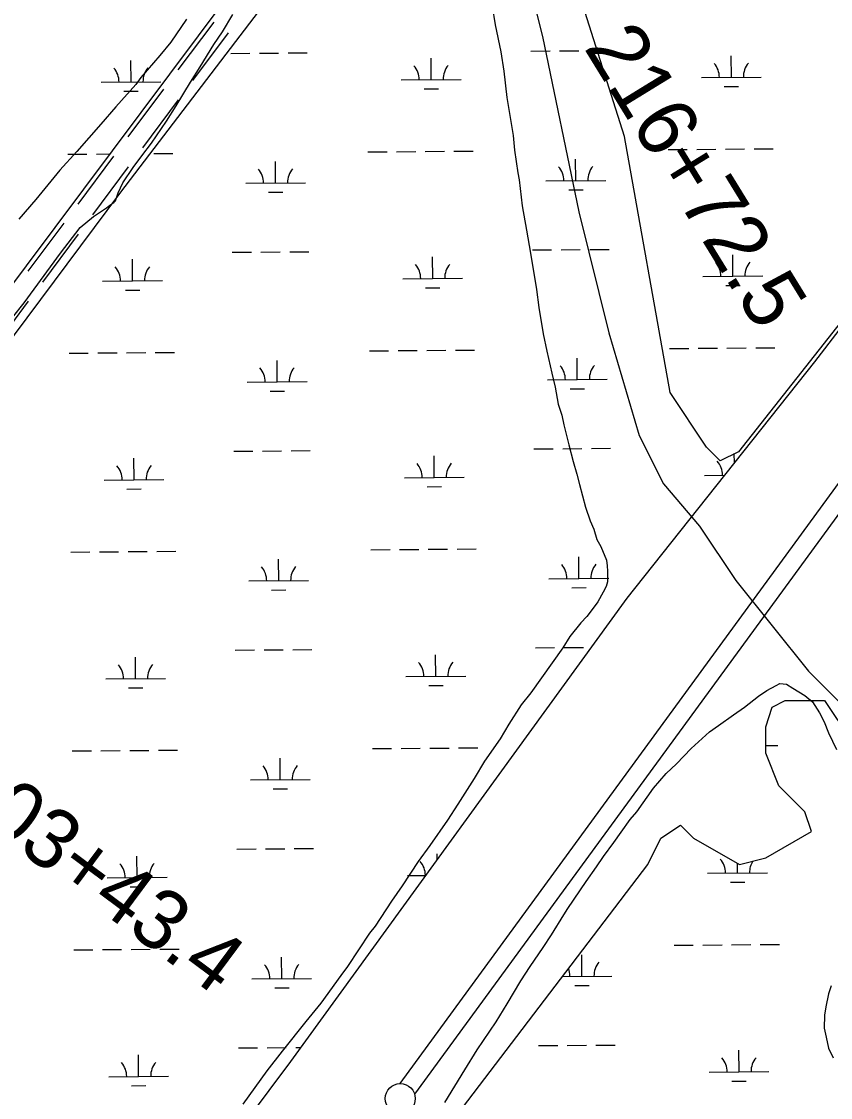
# Model space of a CAD drawing. Extents: x 3540316 to 3578335, y 553172 to 578787.
# Drawn here: x 3568366 to 3569718, y 565259 to 567058 of the extents above; entities that cross this region are included whole.
import ezdxf

# ---------------------------------------------------------------- set-up
doc = ezdxf.new("R2010")
doc.units = 0
for name, color, linetype in [('V-ROAD-CNTR', 7, 'Continuous'), ('V-SITE-VEGE', 7, 'Continuous'), ('V-SURV-IDEN', 7, 'Continuous'), ('V-SURV-LINE', 7, 'Continuous'), ('V-UTIL-LINE', 7, 'Continuous'), ('V-WETL-SWMP', 7, 'Continuous')]:
    doc.layers.add(name, color=color, linetype=linetype)

msp = doc.modelspace()

# ---------------------------------------------------------------- linework, layer by layer
at = {"layer": 'V-ROAD-CNTR'}
for points in [[(3568627.7, 566977.7), (3568687.8, 567057.6)], [(3568651.7, 566959.7), (3568711.8, 567039.6)], [(3568544, 566865.4), (3568603.7, 566945.6)], [(3568568.1, 566847.5), (3568627.8, 566927.7)], [(3568460.4, 566753.1), (3568520.1, 566833.3)], [(3568484.5, 566735.2), (3568544.2, 566815.4)], [(3568376.9, 566640.7), (3568436.6, 566721)], [(3568400.9, 566622.8), (3568460.6, 566703.1)], [(3568317.4, 566510.5), (3568377.1, 566590.7)]]:
    msp.add_lwpolyline(points, dxfattribs=at)
at = {"layer": 'V-SITE-VEGE'}
for points in [[(3570312.9, 567332.3), (3569877.6, 566736.2), (3569564.5, 566338.8), (3569533.9, 566323.5), (3569511, 566346.4), (3569449.9, 566438.1), (3569373.6, 566866.1), (3569274.3, 567179.4)], [(3568350.4, 566563.3), (3568370, 566587.9), (3568430.8, 566671.3), (3568463.4, 566714.1), (3568486.1, 566732.2), (3568507.8, 566747.1), (3568513.2, 566751.4), (3568519.7, 566755.6), (3568522.9, 566758.8), (3568527.3, 566771.7), (3568535, 566788.9), (3568552.4, 566814.6), (3568566.5, 566833.8), (3568582.8, 566855.2), (3568607.8, 566891.6), (3568624.2, 566917.3), (3568648.1, 566956.9), (3568664.5, 566982.6), (3568687.3, 567020.1), (3568701.5, 567041.5), (3568718.9, 567070.4)], [(3569152.5, 567084.4), (3569157.7, 567053.1), (3569167, 567007.9)], [(3568641.4, 567062.4), (3568615.3, 567023.9), (3568596.8, 567001.4), (3568565.3, 566965.1), (3568556.7, 566953.3), (3568523, 566915.9), (3568498.1, 566887), (3568457.9, 566841.1), (3568429.7, 566810.1), (3568389.5, 566760.9), (3568361.3, 566727.8)], [(3569167, 567007.9), (3569172.2, 566975.6), (3569177.2, 566931.4), (3569181.3, 566904.5), (3569187.5, 566867.9), (3569189.5, 566843.1), (3569195.6, 566805.4), (3569197.7, 566793.6), (3569202.8, 566750.5), (3569210, 566709.6), (3569214.1, 566683.7), (3569219.2, 566654.6), (3569226.4, 566610.5), (3569230.5, 566580.3), (3569237.7, 566536.2), (3569244, 566507.1), (3569252.3, 566470.4), (3569257.5, 566446.7), (3569262.7, 566418.7), (3569269, 566400.4), (3569272.1, 566384.2), (3569277.3, 566363.7), (3569280.4, 566350.8), (3569287.8, 566322.8), (3569294, 566301.2), (3569298.2, 566284), (3569308.7, 566246.3), (3569316.1, 566223.6), (3569322.4, 566209.6), (3569327.7, 566192.3), (3569334, 566180.4), (3569343.5, 566157.8), (3569344.5, 566148.1), (3569345.5, 566139.5), (3569345.4, 566121.2), (3569343.2, 566113.7), (3569337.8, 566104), (3569329, 566088), (3569321.4, 566077.3), (3569310.6, 566063.4), (3569300.8, 566052.7), (3569282.3, 566030.2), (3569270.4, 566010.9), (3569217.1, 565936), (3569200.8, 565915.7), (3569180.1, 565883.6), (3569165.9, 565859), (3569139.8, 565821.5), (3569122.4, 565792.6), (3569095.2, 565749.8), (3569077.8, 565723), (3569048.4, 565680.2), (3569028.8, 565653.4), (3569001.7, 565612.8), (3568984.2, 565587.1), (3568957, 565545.3), (3568947.3, 565533.6), (3568910.3, 565477.9), (3568899.4, 565462.9), (3568865.7, 565416.9), (3568840.7, 565385.9), (3568801.6, 565336.7), (3568775.6, 565303.6), (3568735.3, 565247.9)], [(3569073.2, 565250.8), (3569106.9, 565305.4), (3569127.6, 565338.6), (3569159.2, 565385.7), (3569177.7, 565415.7), (3569200.6, 565454.2), (3569215.8, 565477.8), (3569237.5, 565509.9), (3569251.7, 565531.3), (3569272.4, 565564.5), (3569278.9, 565575.2), (3569309.4, 565620.1), (3569326.8, 565644.8), (3569338.7, 565661.9), (3569356.1, 565685.4), (3569368.1, 565702.5), (3569383.3, 565723.9), (3569394.2, 565736.8), (3569422.4, 565776.4), (3569443.1, 565801), (3569460.4, 565817), (3569485.3, 565842.6), (3569515.7, 565870.3), (3569530.8, 565881), (3569555.7, 565899.1), (3569574.1, 565911.8), (3569597.9, 565930), (3569611.9, 565939.5), (3569627, 565948), (3569633.5, 565951.2), (3569644.3, 565950), (3569655, 565943.5), (3569675.3, 565931.5), (3569688.2, 565920.7), (3569699.9, 565902.3), (3569707.3, 565887.2), (3569714.7, 565868.8), (3569728.4, 565840.8)], [(3569719, 565446), (3569714.6, 565432.1), (3569710.1, 565410.6), (3569707.9, 565396.6), (3569707.7, 565375.1), (3569710.8, 565360), (3569715, 565341.7), (3569722.4, 565325.5)]]:
    msp.add_lwpolyline(points, dxfattribs=at)
at = {"layer": 'V-SURV-LINE'}
for points in [[(3568998.5, 565282.2), (3569758.9, 566323)], [(3569783.2, 566305.3), (3569022.7, 565264.5)]]:
    msp.add_lwpolyline(points, dxfattribs=at)
msp.add_circle((3568998.8, 565257.2), 25, dxfattribs=at)
at = {"layer": 'V-UTIL-LINE'}
msp.add_lwpolyline([(3569196.1, 567194.9), (3569236.5, 567033.2), (3569297.2, 566740.1), (3569347.7, 566537.9), (3569398.2, 566366.1), (3569438.7, 566285.3), (3569499.3, 566214.5), (3569559.9, 566123.6), (3569681.2, 565972), (3569772.2, 565881), (3569832.8, 565780), (3569903.6, 565678.9), (3569964.2, 565577.8), (3570045, 565426.2), (3570247.2, 564961.3), (3570348.2, 564789.5), (3570469.5, 564627.8), (3570671.6, 564253.9), (3570984.9, 563657.6)], dxfattribs=at)
at = {"layer": 'V-WETL-SWMP'}
for p, q in [((3569033.1, 567532.6), (3568253.1, 566489.3)), ((3568715.3, 567005.2), (3568747.3, 567005.4)), ((3568763.3, 567005.5), (3568795.3, 567005.8)), ((3568811.3, 567005.9), (3568843.3, 567006.2)), ((3569217.2, 567009), (3569249.2, 567009.3)), ((3569265.2, 567009.4), (3569297.2, 567009.6)), ((3569313.2, 567009.8), (3569345.2, 567010)), ((3569552.4, 566965.2), (3569552.1, 567001.2)), ((3568548.6, 566957.4), (3568548.3, 566993.4)), ((3569050.5, 566961.3), (3569050.2, 566997.3)), ((3569000.5, 566960.9), (3569100.5, 566961.7)), ((3569502.4, 566964.8), (3569602.4, 566965.6)), ((3568498.6, 566957.1), (3568598.6, 566957.8)), ((3569038.6, 566945.8), (3569062.6, 566946)), ((3569540.5, 566949.7), (3569564.5, 566949.8)), ((3568536.7, 566941.9), (3568560.7, 566942.1)), ((3568442.7, 566836.6), (3568474.7, 566836.8)), ((3568490.7, 566836.9), (3568513.1, 566837.1)), ((3568586.7, 566837.7), (3568618.7, 566837.9)), ((3568944.6, 566840.4), (3568976.6, 566840.7)), ((3568992.6, 566840.8), (3569024.6, 566841)), ((3569040.6, 566841.2), (3569072.6, 566841.4)), ((3569088.6, 566841.5), (3569120.6, 566841.8)), ((3569446.5, 566844.3), (3569478.5, 566844.5)), ((3569494.5, 566844.7), (3569526.5, 566844.9)), ((3569542.5, 566845), (3569574.5, 566845.3)), ((3569590.5, 566845.4), (3569622.5, 566845.7)), ((3568790.4, 566788.5), (3568790.1, 566824.5)), ((3569292.3, 566792.4), (3569292, 566828.4)), ((3568740.4, 566788.1), (3568840.4, 566788.9)), ((3569242.3, 566792), (3569342.3, 566792.7)), ((3568778.5, 566773), (3568802.5, 566773.2)), ((3569280.4, 566776.8), (3569304.4, 566777)), ((3568813.9, 566673.2), (3568845.9, 566673.5)), ((3569219.8, 566676.4), (3569251.8, 566676.6)), ((3569267.8, 566676.7), (3569299.8, 566677)), ((3569315.8, 566677.1), (3569347.8, 566677.4)), ((3568551.2, 566624.8), (3568550.9, 566660.8)), ((3568717.9, 566672.5), (3568749.9, 566672.7)), ((3568765.9, 566672.9), (3568797.9, 566673.1)), ((3569053.1, 566628.7), (3569052.8, 566664.7)), ((3569554.9, 566632.5), (3569554.7, 566668.5)), ((3568501.2, 566624.4), (3568601.2, 566625.2)), ((3569003.1, 566628.3), (3569103.1, 566629)), ((3569504.9, 566632.1), (3569604.9, 566632.9)), ((3568539.3, 566609.3), (3568563.3, 566609.4)), ((3569041.2, 566613.1), (3569065.2, 566613.3)), ((3569543.1, 566617), (3569567.1, 566617.2)), ((3569449, 566511.6), (3569481, 566511.9)), ((3569497, 566512), (3569529, 566512.2)), ((3569545, 566512.4), (3569577, 566512.6)), ((3569593, 566512.7), (3569625, 566513)), ((3568445.2, 566503.9), (3568477.2, 566504.1)), ((3568493.2, 566504.3), (3568525.2, 566504.5)), ((3568541.2, 566504.6), (3568573.2, 566504.9)), ((3568589.2, 566505), (3568621.2, 566505.2)), ((3568947.1, 566507.8), (3568979.1, 566508)), ((3568995.1, 566508.1), (3569027.1, 566508.4)), ((3569043.1, 566508.5), (3569075.1, 566508.7)), ((3569091.1, 566508.9), (3569123.1, 566509.1)), ((3569294.8, 566459.7), (3569294.6, 566495.7)), ((3568792.9, 566455.8), (3568792.7, 566491.8)), ((3569244.8, 566459.3), (3569344.8, 566460.1)), ((3568742.9, 566455.4), (3568842.9, 566456.2)), ((3568781.1, 566440.3), (3568805.1, 566440.5)), ((3569283, 566444.2), (3569307, 566444.4)), ((3568720.4, 566339.8), (3568752.4, 566340.1)), ((3568768.4, 566340.2), (3568800.4, 566340.5)), ((3568816.4, 566340.6), (3568848.4, 566340.8)), ((3569055.6, 566296), (3569055.3, 566332)), ((3569222.3, 566343.7), (3569254.3, 566343.9)), ((3569270.3, 566344.1), (3569302.3, 566344.3)), ((3569318.3, 566344.4), (3569350.3, 566344.7)), ((3569557.4, 566320.5), (3569557.2, 566335.9)), ((3568553.7, 566292.1), (3568553.4, 566328.1)), ((3569005.6, 566295.6), (3569105.6, 566296.4)), ((3569507.5, 566299.5), (3569540.8, 566299.7)), ((3568503.7, 566291.7), (3568603.7, 566292.5)), ((3569043.7, 566280.5), (3569067.7, 566280.6)), ((3568541.8, 566276.6), (3568565.8, 566276.8)), ((3568447.8, 566171.2), (3568479.8, 566171.5)), ((3568495.8, 566171.6), (3568527.8, 566171.8)), ((3568543.8, 566172), (3568575.8, 566172.2)), ((3568591.8, 566172.3), (3568623.8, 566172.6)), ((3568949.7, 566175.1), (3568981.7, 566175.3)), ((3568997.7, 566175.5), (3569029.7, 566175.7)), ((3569045.7, 566175.8), (3569077.7, 566176.1)), ((3569093.7, 566176.2), (3569125.7, 566176.5)), ((3568795.5, 566123.2), (3568795.2, 566159.2)), ((3569297.4, 566127), (3569297.1, 566163)), ((3568745.5, 566122.8), (3568845.5, 566123.5)), ((3569247.4, 566126.6), (3569347.4, 566127.4)), ((3568783.6, 566107.6), (3568807.6, 566107.8)), ((3569285.5, 566111.5), (3569309.5, 566111.7)), ((3568771, 566007.5), (3568803, 566007.8)), ((3568819, 566007.9), (3568851, 566008.2)), ((3569224.9, 566011), (3569256.9, 566011.3)), ((3569272.9, 566011.4), (3569304.9, 566011.7)), ((3568556.3, 565959.5), (3568556, 565995.5)), ((3568723, 566007.2), (3568755, 566007.4)), ((3569058.2, 565963.3), (3569057.9, 565999.3)), ((3568506.3, 565959.1), (3568606.3, 565959.8)), ((3569008.2, 565962.9), (3569108.2, 565963.7)), ((3568544.4, 565943.9), (3568568.4, 565944.1)), ((3569046.3, 565947.8), (3569070.3, 565948)), ((3569620.6, 565911.8), (3569642.5, 565922.7)), ((3569642.5, 565922.7), (3569708.3, 565922.7)), ((3569708.3, 565922.7), (3569752.1, 565857)), ((3569609.7, 565878.9), (3569620.6, 565911.8)), ((3569609.7, 565835.1), (3569609.7, 565878.9)), ((3569609.7, 565847.5), (3569630.2, 565847.7)), ((3568450.4, 565838.6), (3568482.4, 565838.8)), ((3568498.4, 565838.9), (3568530.4, 565839.2)), ((3568546.4, 565839.3), (3568578.4, 565839.5)), ((3568594.4, 565839.7), (3568626.4, 565839.9)), ((3568952.3, 565842.4), (3568984.3, 565842.7)), ((3569000.3, 565842.8), (3569032.3, 565843)), ((3569048.3, 565843.2), (3569080.3, 565843.4)), ((3569096.3, 565843.5), (3569128.3, 565843.8)), ((3569631.6, 565780.3), (3569609.7, 565835.1)), ((3568798.1, 565790.5), (3568797.8, 565826.5)), ((3568748.1, 565790.1), (3568848.1, 565790.9)), ((3568786.2, 565775), (3568810.2, 565775.2)), ((3569675.4, 565736.5), (3569631.6, 565780.3)), ((3569686.4, 565703.6), (3569675.4, 565736.5)), ((3569434.4, 565692.6), (3569467.2, 565714.6)), ((3569467.2, 565714.6), (3569489.2, 565692.6)), ((3569609.7, 565659.8), (3569686.4, 565703.6)), ((3569412.5, 565648.8), (3569434.4, 565692.6)), ((3569489.2, 565692.6), (3569565.8, 565648.8)), ((3568725.6, 565674.5), (3568757.6, 565674.8)), ((3568773.6, 565674.9), (3568805.6, 565675.1)), ((3568821.6, 565675.2), (3568853.6, 565675.5)), ((3569060.5, 565657.4), (3569060.5, 565666.7)), ((3568558.9, 565626.8), (3568558.6, 565662.8)), ((3568645.5, 564640.9), (3569412.5, 565648.8)), ((3569562.6, 565634.5), (3569562.5, 565650.7)), ((3569565.8, 565648.8), (3569609.7, 565659.8)), ((3569010.7, 565630.3), (3569041.1, 565630.5)), ((3569512.6, 565634.1), (3569612.6, 565634.9)), ((3568508.9, 565626.4), (3568608.9, 565627.2)), ((3569550.8, 565619), (3569574.8, 565619.2)), ((3568547, 565611.3), (3568571, 565611.4)), ((3568452.9, 565505.9), (3568484.9, 565506.1)), ((3568500.9, 565506.3), (3568532.9, 565506.5)), ((3568548.9, 565506.6), (3568580.9, 565506.9)), ((3568596.9, 565507), (3568628.9, 565507.3)), ((3569456.7, 565513.6), (3569488.7, 565513.9)), ((3569504.7, 565514), (3569536.7, 565514.3)), ((3569552.7, 565514.4), (3569584.7, 565514.6)), ((3569600.7, 565514.7), (3569632.7, 565515)), ((3568800.6, 565457.8), (3568800.4, 565493.8)), ((3569302.5, 565461.7), (3569302.2, 565497.7)), ((3568750.6, 565457.4), (3568850.6, 565458.2)), ((3569269.9, 565461.5), (3569352.5, 565462.1)), ((3568788.8, 565442.3), (3568812.8, 565442.5)), ((3569290.6, 565446.2), (3569314.6, 565446.4)), ((3568728.1, 565341.8), (3568760.1, 565342.1)), ((3568776.1, 565342.2), (3568808.1, 565342.5)), ((3568824.1, 565342.6), (3568832.2, 565342.6)), ((3569230, 565345.7), (3569262, 565346)), ((3569278, 565346.1), (3569310, 565346.3)), ((3569326, 565346.4), (3569358, 565346.7)), ((3568561.4, 565294.1), (3568561.1, 565330.1)), ((3569565.2, 565301.9), (3569564.9, 565337.9)), ((3568511.4, 565293.7), (3568611.4, 565294.5)), ((3569515.2, 565301.5), (3569615.2, 565302.2)), ((3568549.5, 565278.6), (3568573.5, 565278.8)), ((3569553.3, 565286.3), (3569577.3, 565286.5))]:
    msp.add_line(p, q, dxfattribs=at)
for points in [[(3570527.2, 567578.2), (3569691.5, 566489.3), (3569377.5, 566094.2), (3568815.3, 565319.3), (3568050.5, 564296.3), (3567209.8, 563141.5), (3566602, 562331.1), (3566278, 562017), (3565673.4, 561197.5), (3565172.4, 560514.3), (3564922, 560189.3), (3564910.8, 560178.3), (3564898.3, 560174.2), (3564891.4, 560174.3), (3564881.7, 560179.9), (3564271.4, 560611.1), (3564168.1, 560690.9), (3564140.6, 560714.6), (3564125.6, 560738.3)], [(3564128.7, 560785.3), (3564144.1, 560804.6), (3564598.5, 561367.7), (3565068.9, 562029), (3565460.7, 562555.1), (3565775.7, 562994.5), (3566052.7, 563365), (3566373.2, 563801.7), (3566609.9, 564147.5), (3567640.3, 565577.6), (3568531.7, 566772.9), (3569002.7, 567390.8)]]:
    msp.add_lwpolyline(points, dxfattribs=at)
for centre, start, end in [((3568493.4, 566957.5), 359.6699, 41.2135), ((3568603.8, 566958.3), 139.6699, 181.2135), ((3568995.2, 566961.4), 359.6699, 41.2135), ((3569105.7, 566962.2), 139.6699, 181.2135), ((3569497.1, 566965.2), 359.6699, 41.2135), ((3569607.6, 566966.1), 139.6699, 181.2135), ((3568735.1, 566788.5), 359.6699, 41.2135), ((3568845.6, 566789.4), 139.6699, 181.2135), ((3569237, 566792.4), 359.6699, 41.2135), ((3569347.5, 566793.3), 139.6699, 181.2135), ((3569499.7, 566632.6), 359.6699, 41.2135), ((3569610.2, 566633.4), 139.6699, 181.2135), ((3568495.9, 566624.8), 359.6699, 41.2135), ((3568606.4, 566625.7), 139.6699, 181.2135), ((3568997.8, 566628.7), 359.6699, 41.2135), ((3569108.3, 566629.6), 139.6699, 181.2135), ((3568737.7, 566455.9), 359.6699, 41.2135), ((3568848.2, 566456.7), 139.6699, 181.2135), ((3569239.6, 566459.7), 359.6699, 41.2135), ((3569350.1, 566460.6), 139.6699, 181.2135), ((3568498.5, 566292.2), 359.6699, 41.2135), ((3568609, 566293), 139.6699, 181.2135), ((3569000.4, 566296), 359.6699, 41.2135), ((3569110.9, 566296.9), 139.6699, 181.2135), ((3569502.3, 566299.9), 359.6699, 41.2135), ((3568740.3, 566123.2), 359.6699, 41.2135), ((3568850.7, 566124.1), 139.6699, 181.2135), ((3569242.2, 566127.1), 359.6699, 41.2135), ((3569352.6, 566127.9), 139.6699, 181.2135), ((3568501, 565959.5), 359.6699, 41.2135), ((3568611.5, 565960.4), 139.6699, 181.2135), ((3569002.9, 565963.4), 359.6699, 41.2135), ((3569113.4, 565964.2), 139.6699, 181.2135), ((3568742.8, 565790.5), 359.6699, 41.2135), ((3568853.3, 565791.4), 139.6699, 181.2135), ((3568503.6, 565626.8), 359.6699, 41.2135), ((3568614.1, 565627.7), 139.6699, 181.2135), ((3569005.5, 565630.7), 359.6699, 41.2135), ((3569507.4, 565634.6), 359.6699, 41.2135), ((3569617.9, 565635.4), 147.4169, 181.2135), ((3568745.4, 565457.9), 359.6699, 41.2135), ((3568855.9, 565458.7), 139.6699, 181.2135), ((3569247.3, 565461.8), 359.6699, 21.6838), ((3569357.8, 565462.6), 139.6699, 181.2135), ((3569510, 565301.9), 359.6699, 41.2135), ((3569620.4, 565302.8), 139.6699, 181.2135), ((3568506.2, 565294.2), 359.6699, 41.2135), ((3568616.7, 565295), 139.6699, 181.2135)]:
    msp.add_arc(centre, 35.2, start, end, dxfattribs=at)

# ---------------------------------------------------------------- texts
at = {"layer": 'V-SURV-IDEN'}
for s, rotation, p in [('216+72.5', 301.5722, (3569304.7, 567015.1)), ('203+43.4', 323.3903, (3568237.7, 565763.1))]:
    msp.add_text(s, height=100, rotation=rotation, dxfattribs=at).set_placement(p)

doc.saveas('drawing.dxf')
